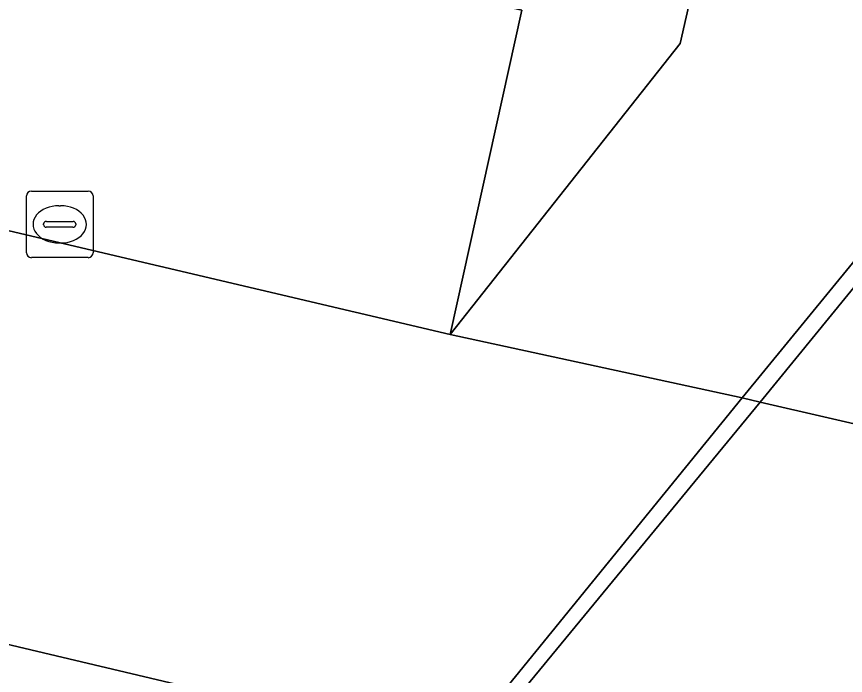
# Model space of a CAD drawing. Extents: x 161772 to 163126, y 383092 to 383917.
# Drawn here: x 161892.27 to 161904.7, y 383198.19 to 383208.09 of the extents above; entities that cross this region are included whole.
import ezdxf

# ---------------------------------------------------------------- set-up
doc = ezdxf.new("R2010")
doc.units = 0
for name, color, linetype in [('IMGEO_Groenvoorziening', 7, 'Continuous'), ('IMGEO_Kolk', 7, 'Continuous'), ('IMGEO_Parkeervlak_open', 7, 'Continuous'), ('IMGEO_Rijbaan_lokaal_open', 7, 'Continuous'), ('IMGEO_Voetpad_gesloten', 7, 'Continuous'), ('IMGEO_Voetpad_op_trap', 7, 'Continuous'), ('IMGEO_Voetpad_open', 7, 'Continuous')]:
    doc.layers.add(name, color=color, linetype=linetype)

msp = doc.modelspace()

# ---------------------------------------------------------------- linework, layer by layer
at = {"layer": 'IMGEO_Groenvoorziening'}
for points in [[(161902.56, 383209.159), (161888.92, 383212.316), (161890.047, 383217.082), (161885.419, 383218.223), (161883.381, 383214.421), (161882.06, 383211.706), (161880.303, 383207.663), (161882.916, 383207.043), (161883.985, 383211.867), (161899.847, 383208.182), (161898.77, 383203.314), (161902.221, 383207.681)], [(161908.783, 383201.062), (161919.615, 383214.324), (161915.799, 383217.46), (161903.425, 383202.299)]]:
    msp.add_lwpolyline(points, close=True, dxfattribs=at)
at = {"layer": 'IMGEO_Kolk'}
for p, q in [((161892.413, 383204.541), (161892.413, 383205.393)), ((161892.488, 383205.467), (161893.34, 383205.467)), ((161893.414, 383205.393), (161893.414, 383204.541)), ((161892.901, 383205.247), (161892.926, 383205.247)), ((161892.672, 383204.961), (161892.672, 383204.973)), ((161892.715, 383205.01), (161893.113, 383205.01)), ((161893.156, 383204.973), (161893.156, 383204.961)), ((161893.11, 383204.924), (161892.712, 383204.924)), ((161892.924, 383204.687), (161892.899, 383204.687)), ((161893.34, 383204.467), (161892.488, 383204.467))]:
    msp.add_line(p, q, dxfattribs=at)
for points in [[(161892.413, 383204.541), (161892.413, 383205.393)], [(161892.488, 383205.467), (161893.34, 383205.467)], [(161893.414, 383205.393), (161893.414, 383204.541)], [(161893.34, 383204.467), (161892.488, 383204.467)]]:
    msp.add_lwpolyline(points, dxfattribs=at)
for centre, radius, start, end in [((161892.49, 383205.391), 0.0765, 91.552, 178.448), ((161892.49, 383205.391), 0.0765, 91.552, 178.448), ((161893.338, 383205.391), 0.0765, 1.552, 88.448), ((161893.338, 383205.391), 0.0765, 1.552, 88.448), ((161892.712, 383204.97), 0.0403, 85.8775, 175.7526), ((161893.117, 383204.972), 0.0386, 1.7309, 96.639), ((161892.709, 383204.96), 0.0366, 178.938, 274.7102), ((161893.113, 383204.967), 0.043, 264.8664, 352.4533), ((161892.49, 383204.543), 0.0765, 181.552, 268.448), ((161892.49, 383204.543), 0.0765, 181.552, 268.448), ((161893.338, 383204.543), 0.0765, 271.552, 358.448), ((161893.338, 383204.543), 0.0765, 271.552, 358.448)]:
    msp.add_arc(centre, radius, start, end, dxfattribs=at)
for centre, major_axis, ratio, start_param, end_param in [((161892.9, 383204.967), (-0.387, 0.002), 0.722429, 4.712389, 7.853982), ((161892.925, 383204.967), (-0.39, 0.002), 0.717154, 1.570796, 4.712389)]:
    msp.add_ellipse(centre, major_axis=major_axis, ratio=ratio, start_param=start_param, end_param=end_param, dxfattribs=at)
at = {"layer": 'IMGEO_Parkeervlak_open'}
for points in [[(161882.916, 383207.043), (161898.77, 383203.314), (161899.847, 383208.182), (161883.985, 383211.867)], [(161880.454, 383196.385), (161894.048, 383193.253), (161894.645, 383195.694), (161897.174, 383195.177), (161897.185, 383195.08), (161898.902, 383197.134), (161898.732, 383197.097), (161881.574, 383201.159)]]:
    msp.add_lwpolyline(points, close=True, dxfattribs=at)
at = {"layer": 'IMGEO_Rijbaan_lokaal_open'}
msp.add_lwpolyline([(161886.699, 383220.612), (161885.419, 383218.223), (161890.047, 383217.082), (161905.194, 383213.575), (161904.088, 383208.805), (161902.56, 383209.159), (161902.221, 383207.681), (161898.77, 383203.314), (161903.155, 383202.362), (161915.629, 383217.6)], dxfattribs=at)
at = {"layer": 'IMGEO_Voetpad_gesloten'}
for points in [[(161915.629, 383217.6), (161903.155, 383202.362), (161903.425, 383202.299), (161915.799, 383217.46)], [(161903.425, 383202.299), (161903.155, 383202.362), (161898.902, 383197.134), (161899.131, 383197.083)]]:
    msp.add_lwpolyline(points, close=True, dxfattribs=at)
at = {"layer": 'IMGEO_Voetpad_op_trap'}
msp.add_lwpolyline([(161908.783, 383201.062), (161903.425, 383202.299), (161899.131, 383197.083), (161904.546, 383195.892)], close=True, dxfattribs=at)
at = {"layer": 'IMGEO_Voetpad_open'}
msp.add_lwpolyline([(161903.155, 383202.362), (161898.77, 383203.314), (161882.916, 383207.043), (161880.303, 383207.663), (161878.068, 383202.522), (161877.866, 383202.034), (161878.457, 383201.894), (161881.574, 383201.159), (161898.732, 383197.097), (161898.902, 383197.134)], close=True, dxfattribs=at)

doc.saveas('drawing.dxf')
